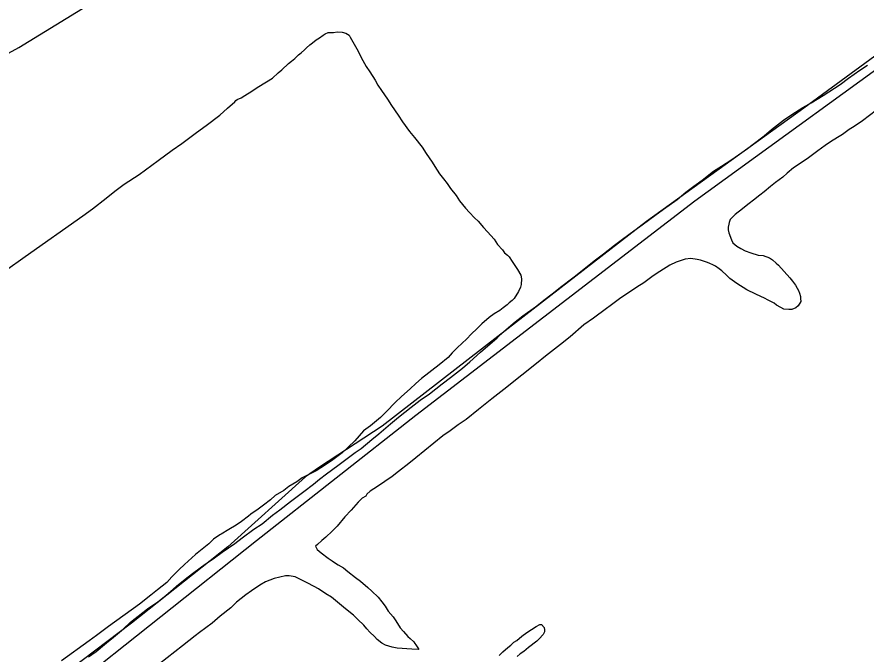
# Model space of a CAD drawing. Extents: x 3567028 to 3605064, y 510945 to 536587.
# Drawn here: x 3573605 to 3575211, y 525823 to 527028 of the extents above; entities that cross this region are included whole.
import ezdxf

# ---------------------------------------------------------------- set-up
doc = ezdxf.new("R2010")
doc.units = 0
for name, color, linetype in [('V-DTCH-CNTR', 7, 'Continuous'), ('V-SITE-VEGE', 7, 'Continuous'), ('V-TOPO-SHOR', 7, 'Continuous')]:
    doc.layers.add(name, color=color, linetype=linetype)

msp = doc.modelspace()

# ---------------------------------------------------------------- linework, layer by layer
at = {"layer": 'V-DTCH-CNTR'}
for points in [[(3576019.3, 527774.1), (3576161.1, 527675.5), (3576165.6, 527669.2), (3576160.8, 527663.1), (3575951.8, 527518), (3575604.3, 527247.5), (3575359.8, 527050.5), (3575093.5, 526855.6), (3574795.7, 526641.4), (3574514.9, 526423.6), (3574295.9, 526253.8), (3574177.3, 526176.2), (3574150.4, 526158.2), (3574003.9, 526025.4), (3573821.4, 525881.1), (3573540.7, 525669.5), (3573264.3, 525445.4), (3572926.6, 525190.2), (3572656.9, 524984.5), (3572420.4, 524796.6), (3572110.9, 524553.2), (3571723.6, 524246.5), (3571391.7, 523980.3), (3571167.2, 523811.4)], [(3573429.2, 526873.1), (3573608.3, 526970.5), (3573806.9, 527092.5), (3574015.4, 527219.1), (3574114.1, 527289.1), (3574309.2, 527441.1), (3574480.6, 527552.5)]]:
    msp.add_lwpolyline(points, dxfattribs=at)
at = {"layer": 'V-SITE-VEGE'}
for p, q in [((3574176.9, 526988.7), (3574183.9, 526993.7)), ((3574183.9, 526993.7), (3574187.9, 526996.4)), ((3574187.9, 526996.4), (3574193.7, 526998.5)), ((3574193.7, 526998.5), (3574203.4, 526998.9)), ((3574203.4, 526998.9), (3574210.3, 526999.8)), ((3574210.3, 526999.8), (3574220, 526999.6)), ((3574220, 526999.6), (3574226.9, 526997.7)), ((3574226.9, 526997.7), (3574233, 526993.5)), ((3574233, 526993.5), (3574235.2, 526990)), ((3574152.4, 526969.9), (3574158.8, 526975.5)), ((3574158.8, 526975.5), (3574164, 526979.3)), ((3574164, 526979.3), (3574171, 526984.9)), ((3574171, 526984.9), (3574176.9, 526988.7)), ((3574235.2, 526990), (3574250, 526963.3)), ((3574137.1, 526956.6), (3574142.4, 526960.5)), ((3574142.4, 526960.5), (3574148.8, 526966)), ((3574148.8, 526966), (3574152.4, 526969.9)), ((3574250, 526963.3), (3574255.9, 526951.7)), ((3574118.4, 526939.9), (3574124.2, 526944.4)), ((3574124.2, 526944.4), (3574130.1, 526949.4)), ((3574130.1, 526949.4), (3574137.1, 526956.6)), ((3574255.9, 526951.7), (3574265.2, 526934.3)), ((3574099.1, 526922.7), (3574106.1, 526928.3)), ((3574106.1, 526928.3), (3574118.4, 526939.9)), ((3574265.2, 526934.3), (3574272.4, 526924.4)), ((3575178.3, 526912.2), (3575199.9, 526927.7)), ((3575199.9, 526927.7), (3575213.9, 526937)), ((3574076.9, 526905.6), (3574087.9, 526912.2)), ((3574087.9, 526912.2), (3574099.1, 526922.7)), ((3574272.4, 526924.4), (3574282.2, 526908.7)), ((3575162.6, 526900.1), (3575178.3, 526912.2)), ((3574059.4, 526894.6), (3574076.9, 526905.6)), ((3574282.2, 526908.7), (3574287.7, 526898.8)), ((3574287.7, 526898.8), (3574294.3, 526888.9)), ((3575130.6, 526879.2), (3575162.6, 526900.1)), ((3574028.6, 526875.4), (3574035.6, 526879.3)), ((3574035.6, 526879.3), (3574048.9, 526887.5)), ((3574048.9, 526887.5), (3574059.4, 526894.6)), ((3574294.3, 526888.9), (3574305.9, 526872.6)), ((3575107.3, 526865.5), (3575130.6, 526879.2)), ((3574002.9, 526855.5), (3574017, 526867.7)), ((3574017, 526867.7), (3574018.7, 526870)), ((3574018.7, 526870), (3574021.1, 526872.2)), ((3574021.1, 526872.2), (3574028.6, 526875.4)), ((3574305.9, 526872.6), (3574313.5, 526860.4)), ((3575091.7, 526856.8), (3575107.3, 526865.5)), ((3573988.3, 526842.2), (3574002.9, 526855.5)), ((3574313.5, 526860.4), (3574326.2, 526842.3)), ((3575070.7, 526843.6), (3575091.7, 526856.8)), ((3575231, 526851.9), (3575204.8, 526831.5)), ((3573962.6, 526822.9), (3573988.3, 526842.2)), ((3574326.2, 526842.3), (3574334.4, 526829.5)), ((3575032.8, 526814.9), (3575055, 526832.6)), ((3575055, 526832.6), (3575070.7, 526843.6)), ((3575204.8, 526831.5), (3575189, 526821)), ((3573944.5, 526809.6), (3573962.6, 526822.9)), ((3574334.4, 526829.5), (3574347.7, 526811.5)), ((3575018.7, 526803.3), (3575032.8, 526814.9)), ((3575179.7, 526815), (3575166.9, 526805.6)), ((3575189, 526821), (3575179.7, 526815)), ((3573916.5, 526788.7), (3573944.5, 526809.6)), ((3574347.7, 526811.5), (3574357.1, 526800.3)), ((3574357.1, 526800.3), (3574371.5, 526781.7)), ((3574997.7, 526787.3), (3575018.7, 526803.3)), ((3575157.6, 526800.1), (3575144.2, 526791.9)), ((3575166.9, 526805.6), (3575157.6, 526800.1)), ((3573898.4, 526776), (3573916.5, 526788.7)), ((3574987.2, 526779.5), (3574997.7, 526787.3)), ((3575134.3, 526784.8), (3575120.3, 526774.8)), ((3575144.2, 526791.9), (3575134.3, 526784.8)), ((3573871.6, 526756.7), (3573898.4, 526776)), ((3574371.5, 526781.7), (3574379.2, 526769.5)), ((3574379.2, 526769.5), (3574390.2, 526753.2)), ((3574957.5, 526758.6), (3574969.8, 526767.4)), ((3574969.8, 526767.4), (3574987.2, 526779.5)), ((3575120.3, 526774.8), (3575099.9, 526759.9)), ((3573835.5, 526730.2), (3573871.6, 526756.7)), ((3574390.2, 526753.2), (3574395.1, 526745)), ((3574937.7, 526746), (3574957.5, 526758.6)), ((3575099.9, 526759.9), (3575074.3, 526742.9)), ((3574395.1, 526745), (3574404.4, 526731.6)), ((3574901.6, 526719.5), (3574922.6, 526736.1)), ((3574922.6, 526736.1), (3574937.7, 526746)), ((3575074.3, 526742.9), (3575062, 526732.4)), ((3573807.5, 526711.5), (3573835.5, 526730.2)), ((3574404.4, 526731.6), (3574411.6, 526721.7)), ((3574411.6, 526721.7), (3574418.8, 526712.9)), ((3574885.8, 526707.9), (3574901.6, 526719.5)), ((3575053.8, 526725.2), (3575039.8, 526714.7)), ((3575062, 526732.4), (3575053.8, 526725.2)), ((3573790, 526698.8), (3573807.5, 526711.5)), ((3574418.8, 526712.9), (3574424.9, 526703.6)), ((3574424.9, 526703.6), (3574435.9, 526690.2)), ((3574870.7, 526696.3), (3574885.8, 526707.9)), ((3575030.5, 526707.5), (3575018.8, 526697.5)), ((3575039.8, 526714.7), (3575030.5, 526707.5)), ((3573773.1, 526685), (3573790, 526698.8)), ((3574435.9, 526690.2), (3574442, 526680.3)), ((3574853.7, 526683), (3574870.7, 526696.3)), ((3575010.6, 526690.9), (3574998.3, 526681.5)), ((3575018.8, 526697.5), (3575010.6, 526690.9)), ((3573747.4, 526665.1), (3573773.1, 526685)), ((3574442, 526680.3), (3574453.6, 526666.3)), ((3574828.1, 526664.3), (3574853.7, 526683)), ((3574990.2, 526675.4), (3574972.1, 526660.4)), ((3574998.3, 526681.5), (3574990.2, 526675.4)), ((3573729.3, 526651.8), (3573747.4, 526665.1)), ((3574453.6, 526666.3), (3574460.8, 526658.1)), ((3574460.8, 526658.1), (3574470.3, 526648.1)), ((3574811.7, 526652.7), (3574828.1, 526664.3)), ((3574963.9, 526654.4), (3574958, 526648.8)), ((3574969.7, 526658.8), (3574963.9, 526654.4)), ((3574972.1, 526660.4), (3574969.7, 526658.8)), ((3573620.3, 526574.7), (3573729.3, 526651.8)), ((3574470.3, 526648.1), (3574477.5, 526641.6)), ((3574477.5, 526641.6), (3574487.5, 526629.9)), ((3574787.8, 526634.5), (3574811.7, 526652.7)), ((3574952.6, 526639.2), (3574952, 526635.8)), ((3574954.5, 526644.9), (3574952.6, 526639.2)), ((3574958, 526648.8), (3574954.5, 526644.9)), ((3574487.5, 526629.9), (3574495.3, 526621.7)), ((3574750.5, 526607.5), (3574772.1, 526623.5)), ((3574772.1, 526623.5), (3574787.8, 526634.5)), ((3574950.7, 526630.1), (3574950.5, 526625.6)), ((3574950.5, 526625.6), (3574951.5, 526619.8)), ((3574952, 526635.8), (3574950.7, 526630.1)), ((3574495.3, 526621.7), (3574507.5, 526607.6)), ((3574507.5, 526607.6), (3574514.1, 526597.7)), ((3574735.3, 526596.4), (3574750.5, 526607.5)), ((3574951.5, 526619.8), (3574956.9, 526606.5)), ((3574956.9, 526606.5), (3574959.6, 526600.7)), ((3574514.1, 526597.7), (3574523.5, 526587.2)), ((3574714.3, 526579.8), (3574735.3, 526596.4)), ((3574959.6, 526600.7), (3574966.9, 526594.2)), ((3574966.9, 526594.2), (3574974.2, 526590)), ((3574974.2, 526590), (3574982.6, 526585.8)), ((3573582.5, 526548.3), (3573620.3, 526574.7)), ((3574523.5, 526587.2), (3574527.4, 526582)), ((3574527.4, 526582), (3574533, 526577.2)), ((3574533, 526577.2), (3574535.8, 526574.3)), ((3574535.8, 526574.3), (3574541.8, 526565.6)), ((3574699.2, 526568.8), (3574714.3, 526579.8)), ((3574982.6, 526585.8), (3574993.4, 526582.1)), ((3574993.4, 526582.1), (3575007.6, 526577.7)), ((3575007.6, 526577.7), (3575016.7, 526576.9)), ((3575016.7, 526576.9), (3575028.6, 526572.6)), ((3574541.8, 526565.6), (3574549.5, 526553.9)), ((3574658.8, 526536.1), (3574699.2, 526568.8)), ((3574840.1, 526558.7), (3574820.9, 526546.7)), ((3574852.3, 526564.1), (3574840.1, 526558.7)), ((3574869, 526570), (3574852.3, 526564.1)), ((3574879.9, 526570.8), (3574869, 526570)), ((3574891.9, 526569.4), (3574879.9, 526570.8)), ((3574898.1, 526568.1), (3574891.9, 526569.4)), ((3574911.7, 526563.7), (3574898.1, 526568.1)), ((3574915.7, 526561.9), (3574911.7, 526563.7)), ((3574921.3, 526558.9), (3574915.7, 526561.9)), ((3574926.4, 526556.4), (3574921.3, 526558.9)), ((3575028.6, 526572.6), (3575034.2, 526568.4)), ((3575034.2, 526568.4), (3575041.5, 526562.5)), ((3575041.5, 526562.5), (3575046, 526558.4)), ((3575046, 526558.4), (3575067, 526534.4)), ((3574549.5, 526553.9), (3574551.7, 526550.4)), ((3574551.7, 526550.4), (3574558.3, 526539.4)), ((3574820.9, 526546.7), (3574808.7, 526538.4)), ((3574933.7, 526551.7), (3574926.4, 526556.4)), ((3574938.7, 526547.5), (3574933.7, 526551.7)), ((3574947.1, 526539.3), (3574938.7, 526547.5)), ((3574558.3, 526539.4), (3574559.2, 526532.5)), ((3574559.2, 526532.5), (3574559, 526522.2)), ((3574633.1, 526516.8), (3574658.8, 526536.1)), ((3574808.7, 526538.4), (3574790.6, 526525.2)), ((3574953.8, 526533.4), (3574947.1, 526539.3)), ((3574966.7, 526523.9), (3574953.8, 526533.4)), ((3575067, 526534.4), (3575072, 526528.5)), ((3575072, 526528.5), (3575078.1, 526520.4)), ((3574557.7, 526517.1), (3574554, 526508.6)), ((3574559, 526522.2), (3574557.7, 526517.1)), ((3574617.4, 526504.1), (3574633.1, 526516.8)), ((3574777.8, 526516.9), (3574760.3, 526504.8)), ((3574790.6, 526525.2), (3574777.8, 526516.9)), ((3574985.8, 526512), (3574966.7, 526523.9)), ((3575002.7, 526503.5), (3574985.8, 526512)), ((3575078.1, 526520.4), (3575081.4, 526515.1)), ((3575081.4, 526515.1), (3575083.6, 526510.5)), ((3575083.6, 526510.5), (3575085.7, 526505.3)), ((3574545.7, 526495.7), (3574541.6, 526491.8)), ((3574554, 526508.6), (3574545.7, 526495.7)), ((3574601.6, 526492.5), (3574617.4, 526504.1)), ((3574747.5, 526496.6), (3574727.1, 526481.7)), ((3574760.3, 526504.8), (3574747.5, 526496.6)), ((3575020.3, 526495.6), (3575002.7, 526503.5)), ((3575024.8, 526493.2), (3575020.3, 526495.6)), ((3575085.7, 526505.3), (3575087.3, 526499.5)), ((3575087.3, 526499.5), (3575087.2, 526495.5)), ((3575087.2, 526495.5), (3575088.2, 526489.8)), ((3574524.6, 526478), (3574518.2, 526473)), ((3574532.2, 526483.5), (3574524.6, 526478)), ((3574536.3, 526487.4), (3574532.2, 526483.5)), ((3574541.6, 526491.8), (3574536.3, 526487.4)), ((3574561.9, 526462.7), (3574585.8, 526479.8)), ((3574585.8, 526479.8), (3574601.6, 526492.5)), ((3574727.1, 526481.7), (3574720.1, 526476.2)), ((3575037.7, 526486.6), (3575024.8, 526493.2)), ((3575042.2, 526483), (3575037.7, 526486.6)), ((3575050.1, 526478.2), (3575042.2, 526483)), ((3575055.7, 526475.2), (3575050.1, 526478.2)), ((3575078.7, 526478), (3575071.2, 526474.8)), ((3575082.8, 526481.4), (3575078.7, 526478)), ((3575088.2, 526489.8), (3575082.8, 526481.4)), ((3574507.7, 526466.4), (3574498.4, 526459.2)), ((3574518.2, 526473), (3574507.7, 526466.4)), ((3574547.3, 526451.1), (3574561.9, 526462.7)), ((3574720.1, 526476.2), (3574695.6, 526458.5)), ((3575065.4, 526474.4), (3575055.7, 526475.2)), ((3575071.2, 526474.8), (3575065.4, 526474.4)), ((3574484.4, 526447.6), (3574476.1, 526439.2)), ((3574498.4, 526459.2), (3574484.4, 526447.6)), ((3574525.7, 526432.8), (3574547.3, 526451.1)), ((3574677.6, 526445.3), (3574651.2, 526423.1)), ((3574695.6, 526458.5), (3574677.6, 526445.3)), ((3574476.1, 526439.2), (3574463.8, 526427.6)), ((3574513.4, 526421.1), (3574525.7, 526432.8)), ((3574456.7, 526419.7), (3574445.6, 526409.7)), ((3574463.8, 526427.6), (3574456.7, 526419.7)), ((3574481.8, 526393.9), (3574513.4, 526421.1)), ((3574651.2, 526423.1), (3574633.1, 526408.2)), ((3574438.6, 526403.1), (3574428, 526392.5)), ((3574445.6, 526409.7), (3574438.6, 526403.1)), ((3574633.1, 526408.2), (3574604.5, 526386.6)), ((3574420.3, 526383.5), (3574403.4, 526369.7)), ((3574428, 526392.5), (3574420.3, 526383.5)), ((3574461.8, 526375.6), (3574481.8, 526393.9)), ((3574604.5, 526386.6), (3574587.6, 526372.2)), ((3574403.4, 526369.7), (3574370.1, 526344.3)), ((3574447.8, 526363.9), (3574461.8, 526375.6)), ((3574587.6, 526372.2), (3574560.1, 526350.6)), ((3574425, 526345.7), (3574447.8, 526363.9)), ((3574560.1, 526350.6), (3574526.2, 526323)), ((3574359.5, 526334.3), (3574348.4, 526324.8)), ((3574370.1, 526344.3), (3574359.5, 526334.3)), ((3574385.3, 526315.3), (3574409.3, 526334.1)), ((3574409.3, 526334.1), (3574425, 526345.7)), ((3574348.4, 526324.8), (3574332, 526309.8)), ((3574526.2, 526323), (3574503.4, 526305.3)), ((3574332, 526309.8), (3574320.3, 526298.7)), ((3574350.3, 526289.9), (3574367.9, 526303.2)), ((3574367.9, 526303.2), (3574385.3, 526315.3)), ((3574503.4, 526305.3), (3574478.3, 526285.4)), ((3574320.3, 526298.7), (3574303.8, 526281.4)), ((3574326.4, 526271.1), (3574350.3, 526289.9)), ((3574478.3, 526285.4), (3574454.9, 526266.5)), ((3574292.6, 526270.3), (3574273.9, 526254.8)), ((3574303.8, 526281.4), (3574292.6, 526270.3)), ((3574311.2, 526258.4), (3574326.4, 526271.1)), ((3574273.9, 526254.8), (3574260.5, 526244.9)), ((3574289.5, 526239.5), (3574311.2, 526258.4)), ((3574439.8, 526256.1), (3574424.6, 526245)), ((3574454.9, 526266.5), (3574439.8, 526256.1)), ((3574260.5, 526244.9), (3574244, 526226.4)), ((3574276.1, 526228.4), (3574289.5, 526239.5)), ((3574424.6, 526245), (3574410.7, 526235.7)), ((3574244, 526226.4), (3574231.7, 526214.7)), ((3574256.2, 526211.8), (3574276.1, 526228.4)), ((3574410.7, 526235.7), (3574359.2, 526194.2)), ((3574231.7, 526214.7), (3574219.9, 526203.1)), ((3574224.7, 526189.2), (3574244.6, 526204.1)), ((3574244.6, 526204.1), (3574256.2, 526211.8)), ((3574200.1, 526188.1), (3574186.7, 526179.3)), ((3574219.9, 526203.1), (3574200.1, 526188.1)), ((3574211.9, 526179.2), (3574224.7, 526189.2)), ((3574359.2, 526194.2), (3574346.4, 526183.1)), ((3574186.7, 526179.3), (3574170.5, 526169.5)), ((3574190.3, 526163.8), (3574211.9, 526179.2)), ((3574346.4, 526183.1), (3574326.5, 526168.2)), ((3574144.4, 526155.9), (3574134.4, 526148.7)), ((3574160.6, 526164), (3574144.4, 526155.9)), ((3574170.5, 526169.5), (3574160.6, 526164)), ((3574176.9, 526153.3), (3574190.3, 526163.8)), ((3574314.8, 526158.8), (3574286.9, 526139.5)), ((3574326.5, 526168.2), (3574314.8, 526158.8)), ((3574134.4, 526148.7), (3574119.3, 526139.4)), ((3574147.7, 526130.1), (3574165.8, 526143.9)), ((3574165.8, 526143.9), (3574176.9, 526153.3)), ((3574109.4, 526132.2), (3574093.1, 526122.4)), ((3574119.3, 526139.4), (3574109.4, 526132.2)), ((3574122, 526111.3), (3574147.7, 526130.1)), ((3574266.5, 526125.2), (3574264.7, 526121.2)), ((3574272.9, 526130.7), (3574266.5, 526125.2)), ((3574286.9, 526139.5), (3574272.9, 526130.7)), ((3574084.4, 526114.6), (3574070.9, 526104.1)), ((3574093.1, 526122.4), (3574084.4, 526114.6)), ((3574102.2, 526095.8), (3574122, 526111.3)), ((3574250.1, 526110.2), (3574237.1, 526095.1)), ((3574257.7, 526117.4), (3574250.1, 526110.2)), ((3574264.7, 526121.2), (3574257.7, 526117.4)), ((3574061, 526096.9), (3574047, 526087.6)), ((3574070.9, 526104.1), (3574061, 526096.9)), ((3574088.2, 526085.3), (3574102.2, 526095.8)), ((3574237.1, 526095.1), (3574225.3, 526082.3)), ((3574042.9, 526083.7), (3574029.5, 526073.2)), ((3574047, 526087.6), (3574042.9, 526083.7)), ((3574068.3, 526069.3), (3574088.2, 526085.3)), ((3574225.3, 526082.3), (3574210.5, 526064.9)), ((3574019.6, 526066.6), (3574005.7, 526058.4)), ((3574029.5, 526073.2), (3574019.6, 526066.6)), ((3574053.1, 526058.8), (3574068.3, 526069.3)), ((3574210.5, 526064.9), (3574201.1, 526055.5)), ((3573988.2, 526048), (3573976.6, 526040.3)), ((3573991.1, 526049.6), (3573988.2, 526048)), ((3574005.7, 526058.4), (3573991.1, 526049.6)), ((3574031, 526042.8), (3574053.1, 526058.8)), ((3574188.8, 526043.8), (3574181.2, 526037.7)), ((3574201.1, 526055.5), (3574188.8, 526043.8)), ((3573967.8, 526031.4), (3573958.4, 526023.6)), ((3573976.6, 526040.3), (3573967.8, 526031.4)), ((3573993.1, 526015.3), (3574017, 526031.8)), ((3574017, 526031.8), (3574031, 526042.8)), ((3574173.6, 526029.9), (3574169.5, 526026.6)), ((3574181.2, 526037.7), (3574173.6, 526029.9)), ((3573958.4, 526023.6), (3573942.6, 526010.9)), ((3573975.6, 526002.6), (3573993.1, 526015.3)), ((3574169.5, 526026.6), (3574172.8, 526020.2)), ((3574172.8, 526020.2), (3574180, 526014.3)), ((3574180, 526014.3), (3574193.5, 526004.2)), ((3573942.6, 526010.9), (3573921.6, 525992)), ((3573961, 525992.7), (3573975.6, 526002.6)), ((3574193.5, 526004.2), (3574201.3, 525998.8)), ((3574201.3, 525998.8), (3574207.5, 525994.7)), ((3573911.6, 525982.6), (3573897.5, 525968.6)), ((3573921.6, 525992), (3573911.6, 525982.6)), ((3573939.5, 525977.2), (3573961, 525992.7)), ((3574207.5, 525994.7), (3574212.6, 525991.7)), ((3574212.6, 525991.7), (3574222.2, 525985.7)), ((3574222.2, 525985.7), (3574230.5, 525978.6)), ((3573897.5, 525968.6), (3573888.1, 525958)), ((3573906.7, 525951.2), (3573926, 525966.7)), ((3573926, 525966.7), (3573939.5, 525977.2)), ((3574091.3, 525965.8), (3574075.1, 525959.3)), ((3574112.5, 525970.9), (3574091.3, 525965.8)), ((3574119.4, 525970.7), (3574112.5, 525970.9)), ((3574130.8, 525968.7), (3574119.4, 525970.7)), ((3574146, 525961.4), (3574130.8, 525968.7)), ((3574230.5, 525978.6), (3574245.1, 525967.4)), ((3574245.1, 525967.4), (3574254.6, 525960.3)), ((3573888.1, 525958), (3573870.5, 525944.2)), ((3573895, 525941.3), (3573906.7, 525951.2)), ((3574064, 525953.3), (3574048.3, 525942.3)), ((3574075.1, 525959.3), (3574064, 525953.3)), ((3574153.9, 525957.2), (3574146, 525961.4)), ((3574166.9, 525950.6), (3574153.9, 525957.2)), ((3574175.3, 525945.8), (3574166.9, 525950.6)), ((3574254.6, 525960.3), (3574268.6, 525948.4)), ((3574268.6, 525948.4), (3574276.4, 525941.4)), ((3573857.7, 525934.2), (3573836.1, 525917.1)), ((3573870.5, 525944.2), (3573857.7, 525934.2)), ((3573883.3, 525930.7), (3573895, 525941.3)), ((3574037.8, 525934.6), (3574020.3, 525920.8)), ((3574048.3, 525942.3), (3574037.8, 525934.6)), ((3574188.8, 525936.9), (3574175.3, 525945.8)), ((3574199.5, 525930.3), (3574188.8, 525936.9)), ((3574276.4, 525941.4), (3574288.1, 525930.2)), ((3573836.1, 525917.1), (3573777.8, 525874.6)), ((3573851.8, 525908.1), (3573871.1, 525921.3)), ((3573871.1, 525921.3), (3573883.3, 525930.7)), ((3574020.3, 525920.8), (3574009.1, 525910.2)), ((3574215.2, 525917.9), (3574199.5, 525930.3)), ((3574226.4, 525908.4), (3574215.2, 525917.9)), ((3574288.1, 525930.2), (3574294.8, 525921.4)), ((3574294.8, 525921.4), (3574301.4, 525913.3)), ((3573819.1, 525882.7), (3573851.8, 525908.1)), ((3574009.1, 525910.2), (3573989.3, 525894.1)), ((3574241.5, 525896), (3574226.4, 525908.4)), ((3574301.4, 525913.3), (3574306.9, 525904)), ((3574306.9, 525904), (3574316.3, 525893.4)), ((3573806.2, 525870.4), (3573819.1, 525882.7)), ((3573989.3, 525894.1), (3573974.1, 525881.4)), ((3574249.8, 525887.8), (3574241.5, 525896)), ((3574261, 525877.2), (3574249.8, 525887.8)), ((3574316.3, 525893.4), (3574321.8, 525885.8)), ((3574321.8, 525885.8), (3574329.5, 525872.5)), ((3573777.8, 525874.6), (3573755, 525857.5)), ((3573787.5, 525854.9), (3573806.2, 525870.4)), ((3573974.1, 525881.4), (3573950.1, 525863.2)), ((3574266.5, 525870.2), (3574261, 525877.2)), ((3574272.1, 525864.3), (3574266.5, 525870.2)), ((3574329.5, 525872.5), (3574336.2, 525865.4)), ((3574569.4, 525863.2), (3574586.9, 525874.8)), ((3574586.9, 525874.8), (3574593.8, 525878.6)), ((3574593.8, 525878.6), (3574597.3, 525878.5)), ((3574597.3, 525878.5), (3574602.3, 525873.2)), ((3574602.3, 525873.2), (3574602.7, 525868.6)), ((3574602.7, 525868.6), (3574602.6, 525864.6)), ((3573755, 525857.5), (3573741, 525847.6)), ((3573774.1, 525843.8), (3573787.5, 525854.9)), ((3573942, 525857.1), (3573917.5, 525838.3)), ((3573950.1, 525863.2), (3573942, 525857.1)), ((3574281, 525856.1), (3574272.1, 525864.3)), ((3574286, 525850.2), (3574281, 525856.1)), ((3574336.2, 525865.4), (3574344.5, 525856.1)), ((3574344.5, 525856.1), (3574348.4, 525852)), ((3574348.4, 525852), (3574355.7, 525846.1)), ((3574550.7, 525848.3), (3574560.1, 525856.6)), ((3574560.1, 525856.6), (3574569.4, 525863.2)), ((3574593.1, 525851.7), (3574588.4, 525847.3)), ((3574600.2, 525859.5), (3574593.1, 525851.7)), ((3574602.6, 525864.6), (3574600.2, 525859.5)), ((3573741, 525847.6), (3573689.1, 525810.1)), ((3573754.2, 525827.8), (3573774.1, 525843.8)), ((3573917.5, 525838.3), (3573874.2, 525804)), ((3574295, 525843.1), (3574286, 525850.2)), ((3574302.3, 525839.5), (3574295, 525843.1)), ((3574314.8, 525835.7), (3574302.3, 525839.5)), ((3574323.9, 525833.8), (3574314.8, 525835.7)), ((3574355.7, 525846.1), (3574357.3, 525842.6)), ((3574357.3, 525842.6), (3574359.5, 525840.2)), ((3574359.5, 525840.2), (3574363.4, 525834.4)), ((3574523.8, 525826.7), (3574533.2, 525835)), ((3574533.2, 525835), (3574539, 525839.4)), ((3574539, 525839.4), (3574544.9, 525845)), ((3574544.9, 525845), (3574550.7, 525848.3)), ((3574572.7, 525835.1), (3574563.9, 525827.4)), ((3574588.4, 525847.3), (3574572.7, 525835.1)), ((3573740.2, 525817.3), (3573754.2, 525827.8)), ((3574351.9, 525831.9), (3574323.9, 525833.8)), ((3574365, 525831.5), (3574351.9, 525831.9)), ((3574363.4, 525834.4), (3574365, 525831.5)), ((3574517.4, 525820), (3574523.8, 525826.7)), ((3574556.9, 525823), (3574551, 525818)), ((3574563.9, 525827.4), (3574556.9, 525823))]:
    msp.add_line(p, q, dxfattribs=at)
at = {"layer": 'V-TOPO-SHOR'}
msp.add_lwpolyline([(3575339.7, 527007.5), (3574887.6, 526679.5), (3574359.3, 526274.1), (3574057.8, 526036.6), (3573695.8, 525749.5), (3573413.7, 525539.5), (3573054.9, 525253.8), (3572497.8, 524816.5), (3572127.7, 524514.1), (3571702.6, 524189.8), (3571167.5, 523771.6)], dxfattribs=at)

doc.saveas('drawing.dxf')
